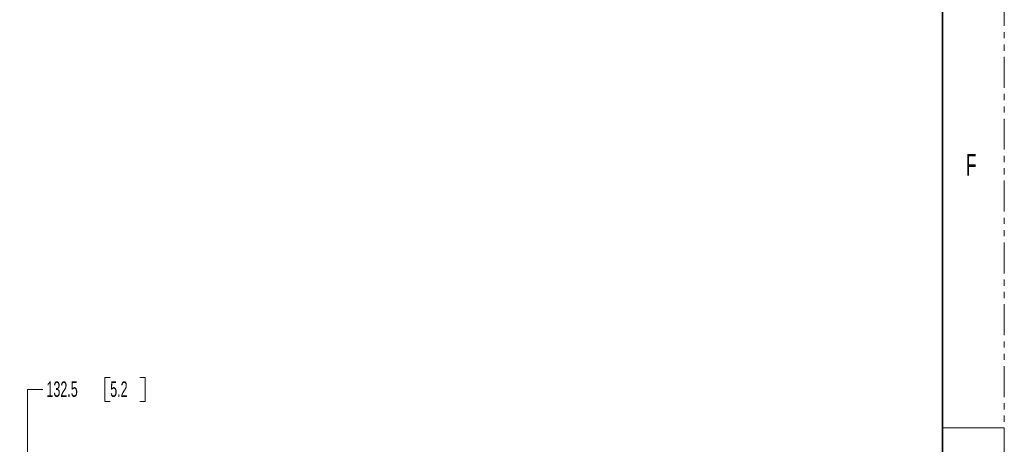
# Model space of a CAD drawing. Header units: millimetres. Extents: x 0 to 1118, y 0 to 864.
# Tile 338 of 339: x 915 to 1118, y 536 to 624. Entities that reach past the tile are written whole.
import ezdxf

# ---------------------------------------------------------------- set-up
doc = ezdxf.new("R2010")
doc.units = ezdxf.units.MM
doc.linetypes.add('PHANTOM', pattern=[12.7, 6.35, -1.27, 1.27, -1.27, 1.27, -1.27])
doc.styles.add('SLDTEXTSTYLE0', font='TXT', dxfattribs={"width": 0.605})
doc.styles.add('SLDTEXTSTYLE1', font='TXT', dxfattribs={"width": 0.6})
doc.dimstyles.new('SLDDIMSTYLE0', dxfattribs={"dimtxt": 3.175, "dimasz": 4.572, "dimexe": 0, "dimexo": 0.0625, "dimgap": 0.79375, "dimtad": 0, "dimtih": 1, "dimtoh": 1, "dimdec": 1, "dimlfac": 4, "dimrnd": 1e-09, "dimzin": 12, "dimdsep": 46, "dimtxsty": 'SLDTEXTSTYLE0', "dimsah": 1, "dimcen": 0.09, "dimadec": 0, "dimazin": 3, "dimtfac": 1, "dimtofl": 0, "dimtmove": 0, "dimatfit": 3, "dimfxl": 1, "dimfrac": 2, "dimtolj": 1, "dimtzin": 12, "dimarcsym": 0})

# ---------------------------------------------------------------- blocks, each defined once
blk = doc.blocks.new('_D_24')
at = {"color": 7, "linetype": 'Continuous', "lineweight": 0}
for p, q in [((933.86, 550.09), (932.76, 550.09)), ((932.76, 550.09), (932.76, 545.22)), ((939.92, 550.09), (941.01, 550.09)), ((941.01, 550.09), (941.01, 545.22)), ((920.03, 547.65), (916.86, 547.65)), ((916.86, 547.65), (916.86, 517.5)), ((932.76, 545.22), (933.86, 545.22)), ((941.01, 545.22), (939.92, 545.22)), ((939.08, 517.5), (915.26, 517.5)), ((916.86, 484.38), (916.86, 517.5)), ((939.08, 484.38), (915.26, 484.38))]:
    blk.add_line(p, q, dxfattribs=at)
at = {"color": 7, "linetype": 'Continuous', "lineweight": 18}
for points in [[(916.86, 517.5), (916.1, 512.93), (917.62, 512.93)], [(916.86, 484.38), (917.62, 488.95), (916.1, 488.95)]]:
    blk.add_solid(points, dxfattribs=at)
at = {"color": 7, "linetype": 'Continuous', "lineweight": 18, "char_height": 3.175, "attachment_point": 1, "style": 'SLDTEXTSTYLE0'}
for s, insert in [('132.5', (920.76, 549.31)), ('5.2', (933.86, 549.31))]:
    blk.add_mtext(s, dxfattribs=dict(at, insert=insert))

msp = doc.modelspace()

# ---------------------------------------------------------------- linework, layer by layer
at = {"color": 7, "linetype": 'PHANTOM', "lineweight": 18}
msp.add_line((1117.6, 0), (1117.6, 863.6), dxfattribs=at)
at = {"color": 7, "linetype": 'Continuous', "lineweight": 35}
msp.add_line((1104.9, 838.2), (1104.9, 25.4), dxfattribs=at)
at = {"color": 7, "linetype": 'Continuous', "lineweight": 18}
msp.add_line((1104.9, 539.75), (1117.6, 539.75), dxfattribs=at)

# ---------------------------------------------------------------- texts
at = {"color": 7, "linetype": 'Continuous', "lineweight": 0, "insert": (1109.6943, 595.9977), "char_height": 4.445, "attachment_point": 1, "style": 'SLDTEXTSTYLE1'}
msp.add_mtext('F', dxfattribs=at)

# ---------------------------------------------------------------- dimensions: what is measured, and where the dimension line sits
at = {"color": 7, "linetype": 'Continuous', "lineweight": 18}
dim = msp.add_linear_dim(base=(916.8573, 517.5014), p1=(940.6753, 484.3764), p2=(940.6753, 517.5014), angle=90, dimstyle='SLDDIMSTYLE0', dxfattribs=at)
dim.commit()
dim.dimension.update_dxf_attribs({"geometry": '_D_24', "text_midpoint": (916.8573, 547.655), "dimtype": 160})

doc.saveas('drawing.dxf')
